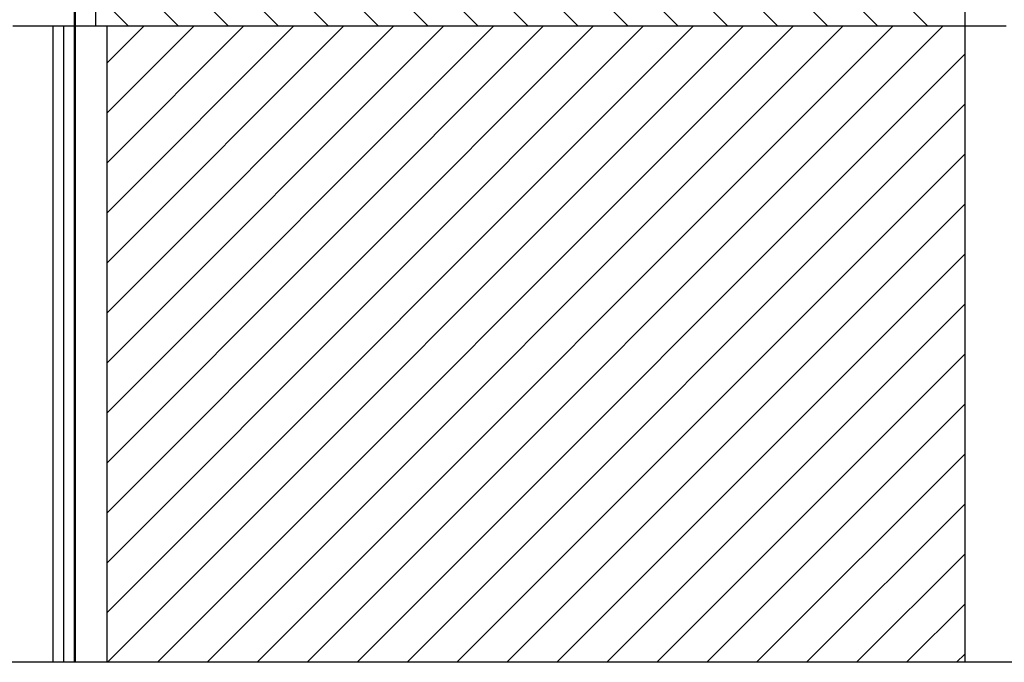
# Model space of a CAD drawing. Header units: inches. Extents: x 1880 to 2363, y -453 to -54.
# Tile 461 of 656: x 1903.49 to 1906.98, y -140.95 to -138.68. Entities that reach past the tile are written whole.
import ezdxf

# ---------------------------------------------------------------- set-up
doc = ezdxf.new("R2010")
doc.units = ezdxf.units.IN
doc.header["$LTSCALE"] = 0.5
doc.header["$MEASUREMENT"] = 0
doc.layers.add('SID-M-F', color=202, linetype='Continuous')
doc.layers.add('SID-M-S', color=105, linetype='Continuous')

msp = doc.modelspace()

# ---------------------------------------------------------------- linework, layer by layer
at = {"layer": 'SID-M-F', "linetype": 'Continuous'}
for p, q in [((1904.9392, -138.70302), (1904.34767, -138.11148)), ((1905.46953, -138.70302), (1904.90267, -138.13615)), ((1904.40887, -138.70302), (1903.90887, -138.20302)), ((1904.58565, -138.70302), (1904.08565, -138.20302)), ((1904.76242, -138.70302), (1904.26242, -138.20302)), ((1905.11598, -138.70302), (1904.61598, -138.20302)), ((1905.29275, -138.70302), (1904.79275, -138.20302)), ((1905.64631, -138.70302), (1905.14631, -138.20302)), ((1905.82308, -138.70302), (1905.32308, -138.20302)), ((1905.99986, -138.70302), (1905.49986, -138.20302)), ((1906.17664, -138.70302), (1905.67664, -138.20302)), ((1906.35341, -138.70302), (1905.85341, -138.20302)), ((1906.53019, -138.70302), (1906.03019, -138.20302)), ((1906.70697, -138.70302), (1906.20697, -138.20302)), ((1904.23209, -138.70302), (1903.76217, -138.23309)), ((1904.05532, -138.70302), (1903.76217, -138.40987)), ((1903.87854, -138.70302), (1903.76217, -138.58664)), ((1903.80217, -138.83286), (1903.93201, -138.70302)), ((1903.80217, -139.00964), (1904.10879, -138.70302)), ((1903.80217, -139.18642), (1904.28556, -138.70302)), ((1903.80217, -139.36319), (1904.46234, -138.70302)), ((1903.80217, -139.53997), (1904.63912, -138.70302)), ((1903.80217, -139.71675), (1904.81589, -138.70302)), ((1903.80217, -139.89352), (1904.99267, -138.70302)), ((1903.80217, -140.0703), (1905.16945, -138.70302)), ((1903.80217, -140.24708), (1905.34622, -138.70302)), ((1903.80217, -140.42385), (1905.523, -138.70302)), ((1903.80217, -140.60063), (1905.69978, -138.70302)), ((1903.80217, -140.77741), (1905.87655, -138.70302)), ((1903.80333, -140.95302), (1906.05333, -138.70302)), ((1903.98011, -140.95302), (1906.23011, -138.70302)), ((1904.15688, -140.95302), (1906.40688, -138.70302)), ((1904.33366, -140.95302), (1906.58366, -138.70302)), ((1904.51044, -140.95302), (1906.76044, -138.70302)), ((1904.68721, -140.95302), (1906.83787, -138.80236)), ((1904.86399, -140.95302), (1906.83787, -138.97914)), ((1905.04077, -140.95302), (1906.83787, -139.15592)), ((1905.21754, -140.95302), (1906.83787, -139.33269)), ((1905.39432, -140.95302), (1906.83787, -139.50947)), ((1905.5711, -140.95302), (1906.83787, -139.68625)), ((1905.74787, -140.95302), (1906.83787, -139.86302)), ((1905.92465, -140.95302), (1906.83787, -140.0398)), ((1906.10143, -140.95302), (1906.83787, -140.21658)), ((1906.27821, -140.95302), (1906.83787, -140.39335)), ((1906.45498, -140.95302), (1906.83787, -140.57013)), ((1906.63176, -140.95302), (1906.83787, -140.74691)), ((1906.80854, -140.95302), (1906.83787, -140.92368))]:
    msp.add_line(p, q, dxfattribs=at)
at = {"layer": 'SID-M-S'}
for p, q in [((1906.83787, -136.79652), (1906.83787, -140.95302)), ((1903.68717, -140.95302), (1903.68717, -137.23302)), ((1903.68939, -137.23302), (1903.68939, -140.95302)), ((1903.76217, -138.70302), (1903.76217, -138.20302)), ((1906.98435, -138.70302), (1903.46817, -138.70302)), ((1903.60997, -138.70302), (1903.60997, -140.95302)), ((1903.64917, -140.95302), (1903.64917, -138.70302)), ((1903.80217, -140.95302), (1903.80217, -138.70302)), ((1908.16562, -140.95302), (1899.87208, -140.95302))]:
    msp.add_line(p, q, dxfattribs=at)

doc.saveas('drawing.dxf')
